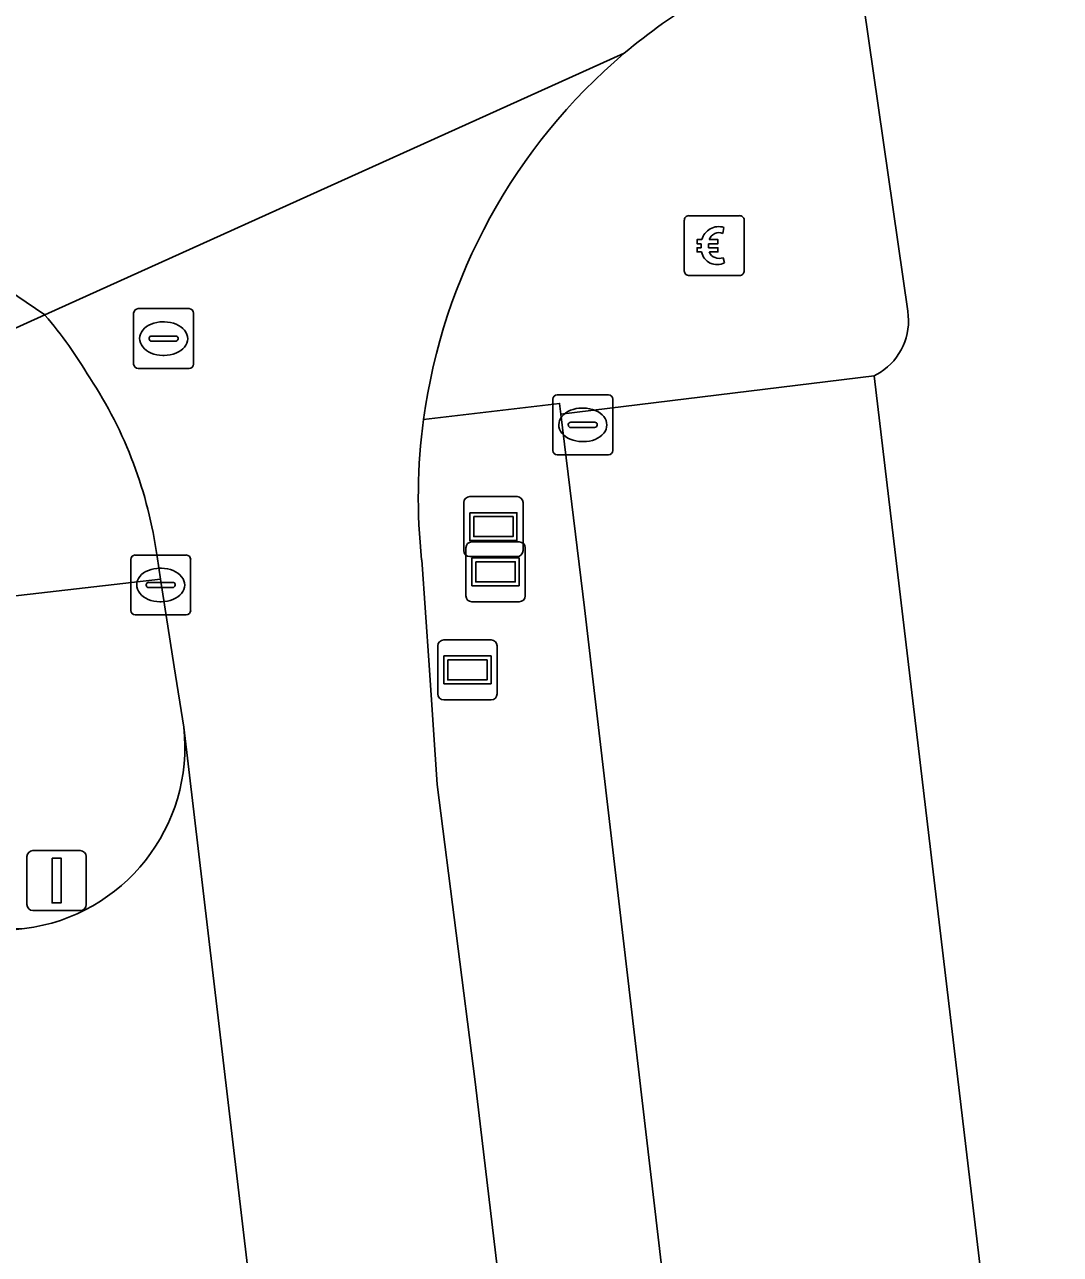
# Model space of a CAD drawing. Extents: x 161477 to 163040, y 383680 to 384871.
# Drawn here: x 161842.86 to 161860.15, y 383985.27 to 384005.81 of the extents above; entities that cross this region are included whole.
import ezdxf

# ---------------------------------------------------------------- set-up
doc = ezdxf.new("R2010")
doc.units = 0
for name, color, linetype in [('IMGEO_Betaalautomaat', 7, 'Continuous'), ('IMGEO_Fietspad_gesloten', 7, 'Continuous'), ('IMGEO_Groenvoorziening', 7, 'Continuous'), ('IMGEO_Informatiebord', 7, 'Continuous'), ('IMGEO_Kolk', 7, 'Continuous'), ('IMGEO_Parkeervlak_open', 7, 'Continuous'), ('IMGEO_Rijbaan_lokaal_gesloten', 7, 'Continuous'), ('IMGEO_Rijbaan_lokaal_open', 7, 'Continuous'), ('IMGEO_Rioolput', 7, 'Continuous'), ('IMGEO_Verkeersbordpaal', 7, 'Continuous'), ('IMGEO_Voetpad_open', 7, 'Continuous')]:
    doc.layers.add(name, color=color, linetype=linetype)

msp = doc.modelspace()

# ---------------------------------------------------------------- linework, layer by layer
at = {"layer": 'IMGEO_Betaalautomaat'}
for p, q in [((161853.877, 384001.692), (161853.877, 384002.533)), ((161853.877, 384002.533), (161853.877, 384001.692)), ((161853.952, 384002.616), (161854.793, 384002.616)), ((161854.793, 384002.616), (161853.952, 384002.616)), ((161854.876, 384002.542), (161854.876, 384001.701)), ((161854.876, 384001.701), (161854.876, 384002.542)), ((161854.539, 384002.421), (161854.522, 384002.321)), ((161854.16, 384002.08), (161854.16, 384002.148)), ((161854.281, 384002.148), (161854.281, 384002.08)), ((161854.526, 384001.915), (161854.548, 384001.828)), ((161854.802, 384001.617), (161853.961, 384001.617)), ((161853.961, 384001.617), (161854.802, 384001.617))]:
    msp.add_line(p, q, dxfattribs=at)
for points in [[(161854.16, 384002.148), (161854.091, 384002.148), (161854.091, 384002.217), (161854.17, 384002.217)], [(161854.292, 384002.217), (161854.439, 384002.217), (161854.439, 384002.148), (161854.281, 384002.148)], [(161854.165, 384002.011), (161854.091, 384002.011), (161854.091, 384002.08), (161854.16, 384002.08)], [(161854.281, 384002.08), (161854.439, 384002.08), (161854.439, 384002.011), (161854.295, 384002.011)]]:
    msp.add_lwpolyline(points, dxfattribs=at)
for centre, radius, start, end in [((161853.955, 384002.539), 0.0779, 92.4484, 184.2845), ((161853.955, 384002.539), 0.0779, 92.4484, 184.2845), ((161854.799, 384002.539), 0.0779, 2.4484, 94.2845), ((161854.799, 384002.539), 0.0779, 2.4484, 94.2845), ((161854.453, 384002.141), 0.293, 73.014, 165.0139), ((161854.459, 384002.154), 0.179, 69.3236, 159.5683), ((161854.426, 384002.066), 0.267, 191.8096, 297.0389), ((161854.459, 384002.081), 0.179, 202.7625, 291.8693), ((161853.955, 384001.695), 0.0779, 182.4484, 274.2845), ((161853.955, 384001.695), 0.0779, 182.4484, 274.2845), ((161854.799, 384001.695), 0.0779, 272.4484, 4.2845), ((161854.799, 384001.695), 0.0779, 272.4484, 4.2845)]:
    msp.add_arc(centre, radius, start, end, dxfattribs=at)
at = {"layer": 'IMGEO_Fietspad_gesloten'}
msp.add_lwpolyline([(161835.665, 383997.569), (161836.586, 383997.968), (161843.205, 384000.958), (161840.009, 384003.124)], dxfattribs=at)
at = {"layer": 'IMGEO_Groenvoorziening'}
for points in [[(161861.623, 383961.44), (161856.341, 383960.79), (161852.209, 383996.07), (161851.817, 383999.303), (161851.795, 383999.482), (161849.525, 383999.213)], [(161849.493, 383996.871), (161849.617, 383995.11), (161849.753, 383993.119), (161850.384, 383988.157), (161850.951, 383983.388), (161853.539, 383960.451)], [(161845.522, 383994.077), (161845.359, 383995.084), (161845.134, 383996.547), (161818.235, 383993.456), (161822.094, 383988.291), (161821.549, 383992.765), (161841.403, 383995.099), (161841.802, 383991.587)]]:
    msp.add_lwpolyline(points, dxfattribs=at)
for centre, radius, start, end in [((161859.13, 383997.911), 9.693, 172.2777, 186.1566), ((161842.487, 383993.745), 3.053, 277.1084, 6.2361), ((161842.782, 383991.699), 0.987, 186.5356, 274.8034)]:
    msp.add_arc(centre, radius, start, end, dxfattribs=at)
at = {"layer": 'IMGEO_Informatiebord'}
for p, q in [((161850.195, 383997.025), (161850.195, 383997.825)), ((161850.195, 383997.825), (161850.195, 383997.025)), ((161850.295, 383997.925), (161851.085, 383997.925)), ((161851.085, 383997.925), (161850.295, 383997.925)), ((161851.185, 383997.825), (161851.185, 383997.025)), ((161851.185, 383997.025), (161851.185, 383997.825)), ((161850.331, 383997.17), (161851.121, 383997.17)), ((161851.121, 383997.17), (161850.331, 383997.17)), ((161850.231, 383996.27), (161850.231, 383997.07)), ((161850.231, 383997.07), (161850.231, 383996.27)), ((161851.221, 383997.07), (161851.221, 383996.27)), ((161851.221, 383996.27), (161851.221, 383997.07)), ((161851.085, 383996.925), (161850.295, 383996.925)), ((161850.295, 383996.925), (161851.085, 383996.925)), ((161851.121, 383996.17), (161850.331, 383996.17)), ((161850.331, 383996.17), (161851.121, 383996.17)), ((161849.862, 383995.533), (161850.652, 383995.533)), ((161850.652, 383995.533), (161849.862, 383995.533)), ((161849.762, 383994.633), (161849.762, 383995.433)), ((161849.762, 383995.433), (161849.762, 383994.633)), ((161850.752, 383995.433), (161850.752, 383994.633)), ((161850.752, 383994.633), (161850.752, 383995.433)), ((161850.652, 383994.533), (161849.862, 383994.533)), ((161849.862, 383994.533), (161850.652, 383994.533))]:
    msp.add_line(p, q, dxfattribs=at)
for points in [[(161850.296, 383997.657), (161851.084, 383997.657), (161851.084, 383997.193), (161850.296, 383997.193), (161850.296, 383997.657)], [(161850.361, 383997.592), (161850.361, 383997.258), (161851.019, 383997.258), (161851.019, 383997.592), (161850.361, 383997.592)], [(161850.332, 383996.902), (161851.12, 383996.902), (161851.12, 383996.438), (161850.332, 383996.438), (161850.332, 383996.902)], [(161850.397, 383996.837), (161850.397, 383996.503), (161851.055, 383996.503), (161851.055, 383996.837), (161850.397, 383996.837)], [(161849.863, 383995.265), (161850.651, 383995.265), (161850.651, 383994.801), (161849.863, 383994.801), (161849.863, 383995.265)], [(161849.928, 383995.2), (161849.928, 383994.866), (161850.586, 383994.866), (161850.586, 383995.2), (161849.928, 383995.2)]]:
    msp.add_lwpolyline(points, dxfattribs=at)
for centre, start, end in [((161850.295, 383997.825), 90, 180), ((161850.295, 383997.825), 90, 180), ((161851.085, 383997.825), 0, 90), ((161851.085, 383997.825), 360, 90), ((161850.331, 383997.07), 90, 180), ((161850.331, 383997.07), 90, 180), ((161851.121, 383997.07), 0, 90), ((161851.121, 383997.07), 360, 90), ((161850.295, 383997.025), 180, 270), ((161850.295, 383997.025), 180, 270), ((161851.085, 383997.025), 270, 0), ((161851.085, 383997.025), 270, 0), ((161850.331, 383996.27), 180, 270), ((161850.331, 383996.27), 180, 270), ((161851.121, 383996.27), 270, 0), ((161851.121, 383996.27), 270, 0), ((161849.862, 383995.433), 90, 180), ((161849.862, 383995.433), 90, 180), ((161850.652, 383995.433), 0, 90), ((161850.652, 383995.433), 360, 90), ((161849.862, 383994.633), 180, 270), ((161849.862, 383994.633), 180, 270), ((161850.652, 383994.633), 270, 0), ((161850.652, 383994.633), 270, 0)]:
    msp.add_arc(centre, 0.1, start, end, dxfattribs=at)
at = {"layer": 'IMGEO_Kolk'}
for p, q in [((161851.682, 383998.698), (161851.682, 383999.55)), ((161851.757, 383999.624), (161852.609, 383999.624)), ((161852.683, 383999.55), (161852.683, 383998.698)), ((161852.17, 383999.404), (161852.195, 383999.404)), ((161851.941, 383999.118), (161851.941, 383999.13)), ((161852.379, 383999.081), (161851.981, 383999.081)), ((161851.984, 383999.167), (161852.382, 383999.167)), ((161852.425, 383999.13), (161852.425, 383999.118)), ((161852.193, 383998.844), (161852.168, 383998.844)), ((161852.609, 383998.624), (161851.757, 383998.624)), ((161844.636, 383996.025), (161844.636, 383996.877)), ((161844.711, 383996.951), (161845.563, 383996.951)), ((161845.637, 383996.877), (161845.637, 383996.025)), ((161845.124, 383996.731), (161845.149, 383996.731)), ((161844.895, 383996.445), (161844.895, 383996.457)), ((161845.333, 383996.408), (161844.935, 383996.408)), ((161844.938, 383996.494), (161845.336, 383996.494)), ((161845.379, 383996.457), (161845.379, 383996.445)), ((161845.147, 383996.171), (161845.122, 383996.171)), ((161845.563, 383995.951), (161844.711, 383995.951))]:
    msp.add_line(p, q, dxfattribs=at)
for points in [[(161851.682, 383998.698), (161851.682, 383999.55)], [(161851.757, 383999.624), (161852.609, 383999.624)], [(161852.683, 383999.55), (161852.683, 383998.698)], [(161852.609, 383998.624), (161851.757, 383998.624)], [(161844.636, 383996.025), (161844.636, 383996.877)], [(161844.711, 383996.951), (161845.563, 383996.951)], [(161845.637, 383996.877), (161845.637, 383996.025)], [(161845.563, 383995.951), (161844.711, 383995.951)]]:
    msp.add_lwpolyline(points, dxfattribs=at)
for centre, radius, start, end in [((161851.759, 383999.548), 0.0765, 91.552, 178.448), ((161851.759, 383999.548), 0.0765, 91.552, 178.448), ((161852.607, 383999.548), 0.0765, 1.552, 88.448), ((161852.607, 383999.548), 0.0765, 1.552, 88.448), ((161851.981, 383999.127), 0.0403, 85.8775, 175.7526), ((161851.978, 383999.117), 0.0366, 178.938, 274.7102), ((161852.382, 383999.124), 0.043, 264.8664, 352.4533), ((161852.386, 383999.129), 0.0386, 1.7309, 96.639), ((161851.759, 383998.7), 0.0765, 181.552, 268.448), ((161851.759, 383998.7), 0.0765, 181.552, 268.448), ((161852.607, 383998.7), 0.0765, 271.552, 358.448), ((161852.607, 383998.7), 0.0765, 271.552, 358.448), ((161844.713, 383996.875), 0.0765, 91.552, 178.448), ((161844.713, 383996.875), 0.0765, 91.552, 178.448), ((161845.561, 383996.875), 0.0765, 1.552, 88.448), ((161845.561, 383996.875), 0.0765, 1.552, 88.448), ((161844.935, 383996.454), 0.0403, 85.8775, 175.7526), ((161844.932, 383996.444), 0.0366, 178.938, 274.7102), ((161845.336, 383996.451), 0.043, 264.8664, 352.4533), ((161845.34, 383996.456), 0.0386, 1.7309, 96.639), ((161844.713, 383996.027), 0.0765, 181.552, 268.448), ((161844.713, 383996.027), 0.0765, 181.552, 268.448), ((161845.561, 383996.027), 0.0765, 271.552, 358.448), ((161845.561, 383996.027), 0.0765, 271.552, 358.448)]:
    msp.add_arc(centre, radius, start, end, dxfattribs=at)
for centre, major_axis, ratio, start_param, end_param in [((161852.169, 383999.124), (-0.387, 0.002), 0.722429, 4.712389, 7.853982), ((161852.194, 383999.124), (-0.39, 0.002), 0.717154, 1.570796, 4.712389), ((161845.123, 383996.451), (-0.387, 0.002), 0.722429, 4.712389, 7.853982), ((161845.148, 383996.451), (-0.39, 0.002), 0.717154, 1.570796, 4.712389)]:
    msp.add_ellipse(centre, major_axis=major_axis, ratio=ratio, start_param=start_param, end_param=end_param, dxfattribs=at)
at = {"layer": 'IMGEO_Parkeervlak_open'}
msp.add_lwpolyline([(161852.209, 383996.07), (161856.341, 383960.79), (161861.623, 383961.44), (161857.046, 383999.944), (161851.817, 383999.303)], close=True, dxfattribs=at)
msp.add_lwpolyline([(161841.802, 383991.587), (161841.403, 383995.099), (161821.549, 383992.765), (161822.094, 383988.291), (161826.687, 383988.81), (161839.345, 383990.295), (161842.865, 383990.716)], dxfattribs=at)
msp.add_arc((161842.782, 383991.699), 0.987, 186.5356, 274.8034, dxfattribs=at)
at = {"layer": 'IMGEO_Rijbaan_lokaal_gesloten'}
msp.add_lwpolyline([(161840.009, 384003.124), (161843.205, 384000.958), (161852.874, 384005.327)], dxfattribs=at)
msp.add_arc((161859.215, 383997.817), 9.829, 120.7414, 130.1775, dxfattribs=at)
at = {"layer": 'IMGEO_Rijbaan_lokaal_open'}
for points in [[(161856.708, 384007.28), (161857.608, 384001.02)], [(161852.874, 384005.327), (161843.205, 384000.958)], [(161857.147, 384000), (161857.046, 383999.944), (161861.623, 383961.44), (161863.866, 383961.612), (161867.226, 383962.004), (161865.752, 383975.271), (161863.722, 383992.543), (161863.457, 383994.816), (161873.89, 383996.066), (161875.885, 383978.277), (161877.575, 383963.196), (161882.916, 383963.757), (161883.468, 383964.076), (161881.698, 383980.919), (161881.135, 383985.937), (161895.896, 383987.855), (161904.447, 383989.044), (161903.088, 383999.644)], [(161845.076, 383996.928), (161845.134, 383996.547), (161845.359, 383995.084), (161845.522, 383994.077), (161846.994, 383981.64), (161847.643, 383975.901), (161849.565, 383959.456)], [(161853.539, 383960.451), (161850.951, 383983.388), (161850.384, 383988.157), (161849.753, 383993.119), (161849.617, 383995.11), (161849.493, 383996.871)], [(161846.994, 383981.64), (161845.522, 383994.077)], [(161842.865, 383990.716), (161839.345, 383990.295), (161826.687, 383988.81), (161822.094, 383988.291)]]:
    msp.add_lwpolyline(points, dxfattribs=at)
for centre, radius, start, end in [((161859.15, 383997.915), 9.712, 130.2558, 172.3199), ((161837.712, 383996.251), 7.233, 30.3577, 40.5938), ((161856.601, 384000.861), 1.019, 302.3776, 8.9802), ((161837.964, 383995.95), 7.179, 7.829, 33.4474), ((161859.13, 383997.911), 9.693, 172.2777, 186.1566), ((161842.487, 383993.745), 3.053, 277.1084, 6.2361)]:
    msp.add_arc(centre, radius, start, end, dxfattribs=at)
at = {"layer": 'IMGEO_Rioolput'}
for p, q in [((161844.76, 384001.064), (161845.612, 384001.064)), ((161844.685, 384000.138), (161844.685, 384000.99)), ((161845.686, 384000.99), (161845.686, 384000.138)), ((161845.173, 384000.844), (161845.198, 384000.844)), ((161844.944, 384000.558), (161844.944, 384000.57)), ((161845.382, 384000.521), (161844.984, 384000.521)), ((161844.987, 384000.607), (161845.385, 384000.607)), ((161845.428, 384000.57), (161845.428, 384000.558)), ((161845.196, 384000.284), (161845.171, 384000.284)), ((161845.612, 384000.064), (161844.76, 384000.064))]:
    msp.add_line(p, q, dxfattribs=at)
for points in [[(161844.76, 384001.064), (161845.612, 384001.064)], [(161844.685, 384000.138), (161844.685, 384000.99)], [(161845.686, 384000.99), (161845.686, 384000.138)], [(161845.612, 384000.064), (161844.76, 384000.064)]]:
    msp.add_lwpolyline(points, dxfattribs=at)
for centre, radius, start, end in [((161844.762, 384000.988), 0.0765, 91.552, 178.448), ((161844.762, 384000.988), 0.0765, 91.552, 178.448), ((161845.61, 384000.988), 0.0765, 1.552, 88.448), ((161845.61, 384000.988), 0.0765, 1.552, 88.448), ((161844.984, 384000.567), 0.0403, 85.8775, 175.7526), ((161844.981, 384000.557), 0.0366, 178.938, 274.7102), ((161845.385, 384000.564), 0.043, 264.8664, 352.4533), ((161845.389, 384000.569), 0.0386, 1.7309, 96.639), ((161844.762, 384000.14), 0.0765, 181.552, 268.448), ((161844.762, 384000.14), 0.0765, 181.552, 268.448), ((161845.61, 384000.14), 0.0765, 271.552, 358.448), ((161845.61, 384000.14), 0.0765, 271.552, 358.448)]:
    msp.add_arc(centre, radius, start, end, dxfattribs=at)
for centre, major_axis, ratio, start_param, end_param in [((161845.172, 384000.564), (-0.387, 0.002), 0.722429, 4.712389, 7.853982), ((161845.197, 384000.564), (-0.39, 0.002), 0.717154, 1.570796, 4.712389)]:
    msp.add_ellipse(centre, major_axis=major_axis, ratio=ratio, start_param=start_param, end_param=end_param, dxfattribs=at)
at = {"layer": 'IMGEO_Verkeersbordpaal'}
for p, q in [((161842.904, 383991.116), (161842.904, 383991.916)), ((161842.904, 383991.916), (161842.904, 383991.116)), ((161843.004, 383992.016), (161843.794, 383992.016)), ((161843.794, 383992.016), (161843.004, 383992.016)), ((161843.894, 383991.916), (161843.894, 383991.116)), ((161843.894, 383991.116), (161843.894, 383991.916)), ((161843.794, 383991.016), (161843.004, 383991.016)), ((161843.004, 383991.016), (161843.794, 383991.016))]:
    msp.add_line(p, q, dxfattribs=at)
msp.add_lwpolyline([(161843.324, 383991.891), (161843.474, 383991.891), (161843.474, 383991.141), (161843.324, 383991.141), (161843.324, 383991.891)], dxfattribs=at)
for centre, start, end in [((161843.004, 383991.916), 90, 180), ((161843.004, 383991.916), 90, 180), ((161843.794, 383991.916), 0, 90), ((161843.794, 383991.916), 360, 90), ((161843.004, 383991.116), 180, 270), ((161843.004, 383991.116), 180, 270), ((161843.794, 383991.116), 270, 0), ((161843.794, 383991.116), 270, 0)]:
    msp.add_arc(centre, 0.1, start, end, dxfattribs=at)
at = {"layer": 'IMGEO_Voetpad_open'}
for points in [[(161857.608, 384001.02), (161856.708, 384007.28)], [(161843.205, 384000.958), (161836.586, 383997.968), (161835.665, 383997.569)], [(161849.525, 383999.213), (161851.795, 383999.482), (161851.817, 383999.303), (161857.046, 383999.944), (161857.147, 384000)], [(161822.094, 383988.291), (161818.235, 383993.456), (161845.134, 383996.547), (161845.076, 383996.928)]]:
    msp.add_lwpolyline(points, dxfattribs=at)
for centre, radius, start, end in [((161859.215, 383997.817), 9.829, 120.7414, 130.1775), ((161859.15, 383997.915), 9.712, 130.2558, 172.3199), ((161837.712, 383996.251), 7.233, 30.3577, 40.5938), ((161856.601, 384000.861), 1.019, 302.3776, 8.9802), ((161837.964, 383995.95), 7.179, 7.829, 33.4474)]:
    msp.add_arc(centre, radius, start, end, dxfattribs=at)

doc.saveas('drawing.dxf')
